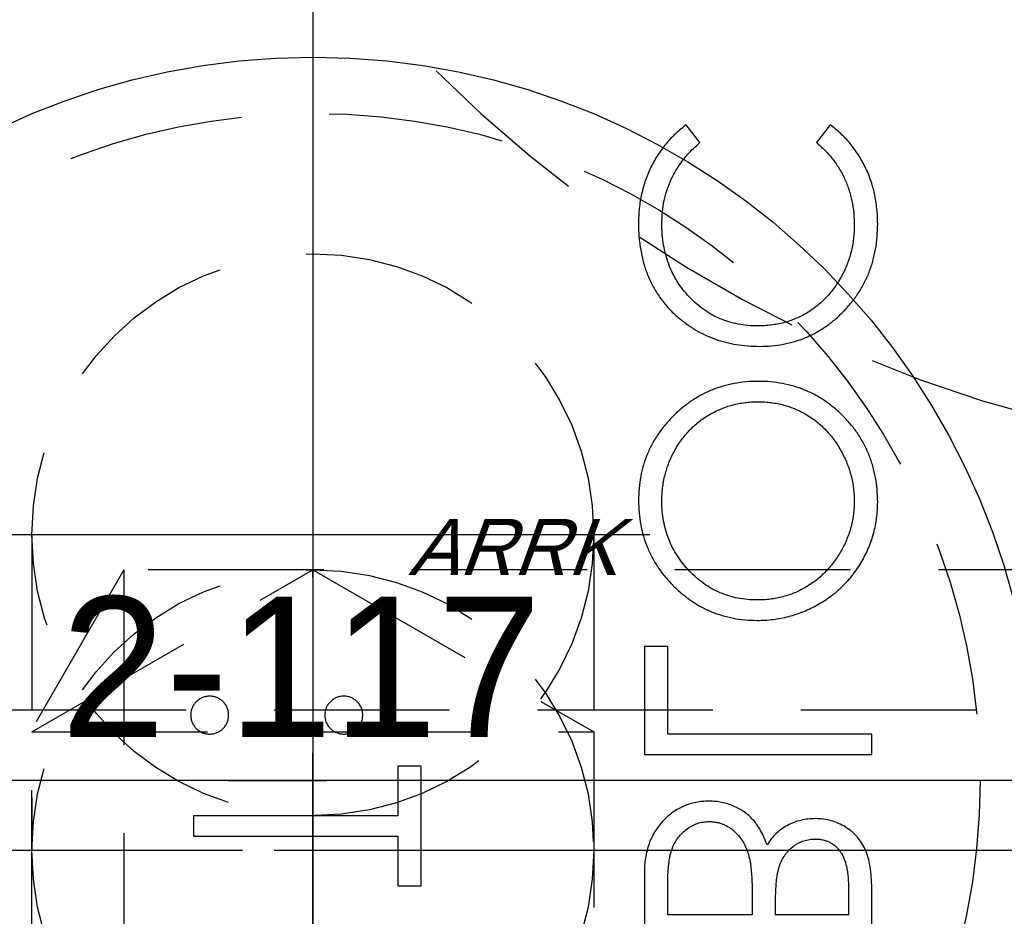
# Model space of a CAD drawing. Extents: x 2651 to 11825, y -3833 to 1075.
# Tile 400 of 656: x 4229 to 4243, y 718 to 730. Entities that reach past the tile are written whole.
import ezdxf

# ---------------------------------------------------------------- set-up
doc = ezdxf.new("R2010")
doc.units = 0
doc.header["$LTSCALE"] = 10
for name, pattern in [('CENTER', [2, 1.25, -0.25, 0.25, -0.25]), ('CNSCEN', [17, 15, -1, 0, -1]), ('CNSHID', [4, 3, -1]), ('HIDDEN', [0.375, 0.25, -0.125])]:
    doc.linetypes.add(name, pattern=pattern)
doc.layers.get('0').update_dxf_attribs({"linetype": 'CONTINUOUS'})
doc.layers.get('Defpoints').update_dxf_attribs({"linetype": 'CONTINUOUS'})
for name, color, linetype in [('1', 7, 'CONTINUOUS'), ('9', 3, 'CONTINUOUS'), ('COOL', 150, 'HIDDEN'), ('DIM', 3, 'CONTINUOUS'), ('HIDDEN', 6, 'HIDDEN'), ('PART', 7, 'CONTINUOUS'), ('WL1-HL', 4, 'CNSHID'), ('WOR1-CL', 1, 'CNSCEN'), ('WOR1-DL', 7, 'CONTINUOUS')]:
    doc.layers.add(name, color=color, linetype=linetype)
doc.styles.add('china', font='txt')
doc.styles.get("Standard").update_dxf_attribs({"font": 'romans.shx'})
doc.dimstyles.new('MM& INCH5', dxfattribs={"dimtxt": 5, "dimasz": 2.5, "dimexe": 1, "dimexo": 0.5, "dimtad": 0, "dimrnd": 1.38778e-17, "dimzin": 9, "dimdsep": 46, "dimtxsty": 'Standard', "dimblk": 'CLOSED', "dimcen": 0, "dimclrd": 3, "dimclre": 3, "dimclrt": 3, "dimazin": 2, "dimtfac": 0.75, "dimtofl": 0, "dimtmove": 0, "dimatfit": 3, "dimfxl": 0, "dimtolj": 1, "dimarcsym": 0})

# ---------------------------------------------------------------- blocks, each defined once
blk = doc.blocks.new('DSD')
at = {"layer": '1', "color": 7, "linetype": 'Continuous'}
for p, q in [((476.666, 489.2), (476.666, 488.568)), ((479.905, 488.324), (479.905, 489.2)), ((476.999, 488.909), (478.037, 488.909)), ((476.999, 488.515), (476.999, 488.909)), ((478.037, 488.909), (478.037, 488.714)), ((478.369, 488.909), (479.573, 488.909)), ((478.369, 488.716), (478.369, 488.909)), ((479.573, 488.909), (479.573, 488.495)), ((483.416, 488.494), (483.084, 488.494)), ((483.084, 488.494), (483.084, 486.792)), ((483.416, 487.788), (483.416, 488.494)), ((486.322, 487.788), (483.416, 487.788)), ((486.322, 487.497), (486.322, 487.788)), ((483.416, 486.792), (483.416, 487.497)), ((483.416, 487.497), (486.322, 487.497)), ((483.084, 486.792), (483.416, 486.792)), ((476.666, 486.626), (476.666, 486.335)), ((479.905, 486.626), (476.666, 486.626)), ((479.905, 485.089), (479.905, 486.626)), ((476.666, 486.335), (479.573, 486.335)), ((479.573, 486.335), (479.573, 485.089)), ((479.573, 485.089), (479.905, 485.089)), ((477.261, 477.657), (477.455, 477.912)), ((479.116, 477.912), (479.309, 477.657))]:
    blk.add_line(p, q, dxfattribs=at)
for points, knots in [([(478.037, 488.714), (478.036, 488.685), (478.036, 488.63), (478.033, 488.55), (478.028, 488.476), (478.022, 488.408), (478.013, 488.346), (478.002, 488.289), (477.99, 488.238), (477.97, 488.18), (477.94, 488.113), (477.895, 488.042), (477.84, 487.979), (477.777, 487.926), (477.708, 487.883), (477.633, 487.853), (477.555, 487.832), (477.502, 487.831), (477.475, 487.83)], [0, 0, 0, 0, 0.072301, 0.1397, 0.202289, 0.2606, 0.31319, 0.361739, 0.405706, 0.44554, 0.518832, 0.589778, 0.658867, 0.72843, 0.797283, 0.864815, 0.931364, 1, 1, 1, 1]), ([(478.407, 488.11), (478.404, 488.126), (478.397, 488.16), (478.39, 488.216), (478.383, 488.28), (478.378, 488.351), (478.373, 488.431), (478.371, 488.519), (478.369, 488.615), (478.369, 488.682), (478.369, 488.716)], [0, 0, 0, 0, 0.079306, 0.171953, 0.277057, 0.394731, 0.526177, 0.671345, 0.829285, 1, 1, 1, 1]), ([(476.666, 488.568), (476.667, 488.537), (476.667, 488.477), (476.672, 488.39), (476.678, 488.308), (476.689, 488.232), (476.702, 488.161), (476.717, 488.096), (476.736, 488.036), (476.765, 487.965), (476.809, 487.884), (476.874, 487.796), (476.953, 487.72), (477.042, 487.655), (477.14, 487.604), (477.245, 487.566), (477.355, 487.543), (477.431, 487.54), (477.469, 487.539)], [0, 0, 0, 0, 0.062594, 0.121323, 0.17668, 0.228365, 0.276868, 0.321879, 0.364099, 0.403356, 0.477968, 0.550535, 0.623584, 0.698175, 0.773354, 0.847281, 0.922818, 1, 1, 1, 1]), ([(477.475, 487.83), (477.457, 487.83), (477.422, 487.831), (477.37, 487.839), (477.322, 487.852), (477.276, 487.869), (477.234, 487.893), (477.194, 487.921), (477.158, 487.955), (477.124, 487.994), (477.095, 488.038), (477.068, 488.088), (477.047, 488.145), (477.029, 488.207), (477.016, 488.276), (477.005, 488.35), (477, 488.43), (476.999, 488.486), (476.999, 488.515)], [0, 0, 0, 0, 0.057003, 0.111818, 0.164402, 0.21587, 0.266841, 0.317479, 0.369902, 0.4234, 0.479718, 0.539241, 0.602431, 0.67103, 0.744485, 0.823454, 0.90874, 1, 1, 1, 1]), ([(479.573, 488.495), (479.572, 488.466), (479.572, 488.408), (479.57, 488.326), (479.564, 488.25), (479.556, 488.18), (479.548, 488.115), (479.536, 488.057), (479.523, 488.005), (479.502, 487.945), (479.47, 487.877), (479.422, 487.803), (479.364, 487.738), (479.297, 487.683), (479.225, 487.638), (479.148, 487.605), (479.068, 487.584), (479.013, 487.582), (478.986, 487.58)], [0, 0, 0, 0, 0.072502, 0.139739, 0.201795, 0.259822, 0.312206, 0.360773, 0.40454, 0.443698, 0.516841, 0.587874, 0.657965, 0.728969, 0.799308, 0.866636, 0.933116, 1, 1, 1, 1]), ([(478.986, 487.29), (479.017, 487.291), (479.08, 487.293), (479.171, 487.306), (479.258, 487.328), (479.342, 487.358), (479.422, 487.398), (479.499, 487.447), (479.571, 487.505), (479.64, 487.57), (479.702, 487.643), (479.757, 487.722), (479.802, 487.808), (479.84, 487.899), (479.869, 487.997), (479.89, 488.101), (479.903, 488.21), (479.904, 488.285), (479.905, 488.324)], [0, 0, 0, 0, 0.06116, 0.120335, 0.17818, 0.235235, 0.292683, 0.351186, 0.410457, 0.47172, 0.533761, 0.595739, 0.657888, 0.721295, 0.786823, 0.854686, 0.925478, 1, 1, 1, 1]), ([(478.986, 487.58), (478.969, 487.581), (478.935, 487.581), (478.885, 487.589), (478.836, 487.6), (478.79, 487.614), (478.745, 487.635), (478.702, 487.66), (478.66, 487.688), (478.607, 487.733), (478.546, 487.798), (478.486, 487.89), (478.438, 487.995), (478.418, 488.071), (478.407, 488.11)], [0, 0, 0, 0, 0.060287, 0.119602, 0.177503, 0.235143, 0.292133, 0.350871, 0.410098, 0.470732, 0.594829, 0.722579, 0.856691, 1, 1, 1, 1]), ([(477.469, 487.539), (477.505, 487.54), (477.575, 487.542), (477.678, 487.561), (477.776, 487.591), (477.868, 487.632), (477.953, 487.686), (478.032, 487.75), (478.1, 487.826), (478.138, 487.884), (478.158, 487.913)], [0, 0, 0, 0, 0.130569, 0.256581, 0.380552, 0.503623, 0.625739, 0.747549, 0.871766, 1, 1, 1, 1]), ([(478.158, 487.913), (478.172, 487.876), (478.199, 487.806), (478.247, 487.709), (478.299, 487.626), (478.356, 487.555), (478.417, 487.495), (478.483, 487.442), (478.556, 487.397), (478.634, 487.358), (478.717, 487.328), (478.803, 487.306), (478.893, 487.293), (478.955, 487.291), (478.986, 487.29)], [0, 0, 0, 0, 0.106057, 0.202914, 0.2903, 0.370223, 0.446384, 0.521397, 0.598291, 0.676142, 0.755529, 0.834887, 0.916646, 1, 1, 1, 1]), ([(484.184, 486.335), (484.166, 486.334), (484.131, 486.332), (484.081, 486.316), (484.034, 486.291), (483.993, 486.257), (483.958, 486.216), (483.933, 486.169), (483.917, 486.118), (483.915, 486.083), (483.914, 486.065)], [0, 0, 0, 0, 0.126257, 0.249407, 0.371465, 0.498805, 0.627129, 0.750535, 0.872218, 1, 1, 1, 1]), ([(484.454, 486.065), (484.453, 486.083), (484.451, 486.118), (484.436, 486.169), (484.411, 486.216), (484.377, 486.257), (484.336, 486.291), (484.289, 486.316), (484.238, 486.332), (484.202, 486.334), (484.184, 486.335)], [0, 0, 0, 0, 0.127574, 0.248624, 0.371829, 0.498962, 0.626095, 0.747954, 0.870903, 1, 1, 1, 1]), ([(486.094, 486.335), (486.076, 486.334), (486.04, 486.332), (485.989, 486.316), (485.943, 486.291), (485.902, 486.257), (485.867, 486.216), (485.842, 486.169), (485.827, 486.118), (485.825, 486.083), (485.824, 486.065)], [0, 0, 0, 0, 0.129097, 0.252046, 0.373905, 0.501038, 0.628171, 0.751376, 0.872426, 1, 1, 1, 1]), ([(486.364, 486.065), (486.363, 486.083), (486.361, 486.118), (486.345, 486.169), (486.32, 486.216), (486.286, 486.257), (486.244, 486.291), (486.198, 486.317), (486.147, 486.332), (486.112, 486.334), (486.094, 486.335)], [0, 0, 0, 0, 0.127757, 0.249414, 0.372796, 0.500111, 0.62861, 0.750643, 0.873768, 1, 1, 1, 1]), ([(483.914, 486.065), (483.915, 486.047), (483.918, 486.012), (483.932, 485.961), (483.958, 485.914), (483.992, 485.873), (484.033, 485.839), (484.079, 485.813), (484.13, 485.798), (484.166, 485.796), (484.184, 485.795)], [0, 0, 0, 0, 0.127519, 0.249986, 0.371792, 0.49887, 0.625948, 0.748492, 0.870959, 1, 1, 1, 1]), ([(484.184, 485.795), (484.202, 485.796), (484.238, 485.798), (484.29, 485.813), (484.335, 485.839), (484.377, 485.873), (484.411, 485.914), (484.437, 485.961), (484.451, 486.012), (484.453, 486.047), (484.454, 486.065)], [0, 0, 0, 0, 0.129041, 0.251508, 0.374052, 0.50113, 0.628208, 0.750014, 0.872481, 1, 1, 1, 1]), ([(485.824, 486.065), (485.825, 486.047), (485.827, 486.012), (485.842, 485.961), (485.867, 485.914), (485.902, 485.873), (485.943, 485.839), (485.989, 485.813), (486.04, 485.798), (486.076, 485.796), (486.094, 485.795)], [0, 0, 0, 0, 0.127519, 0.249986, 0.371792, 0.49887, 0.625948, 0.748492, 0.870959, 1, 1, 1, 1]), ([(486.094, 485.795), (486.112, 485.796), (486.147, 485.798), (486.198, 485.813), (486.244, 485.839), (486.286, 485.873), (486.32, 485.914), (486.346, 485.961), (486.361, 486.012), (486.363, 486.047), (486.364, 486.065)], [0, 0, 0, 0, 0.126178, 0.248821, 0.37154, 0.499984, 0.627244, 0.749226, 0.872298, 1, 1, 1, 1]), ([(478.3, 484.716), (478.261, 484.715), (478.185, 484.714), (478.071, 484.702), (477.959, 484.685), (477.85, 484.661), (477.742, 484.628), (477.637, 484.59), (477.534, 484.544), (477.433, 484.492), (477.336, 484.433), (477.245, 484.368), (477.158, 484.3), (477.078, 484.225), (477.002, 484.146), (476.932, 484.061), (476.867, 483.971), (476.808, 483.877), (476.755, 483.779), (476.71, 483.678), (476.67, 483.576), (476.639, 483.471), (476.614, 483.365), (476.597, 483.256), (476.585, 483.146), (476.584, 483.072), (476.583, 483.034)], [0, 0, 0, 0, 0.043209, 0.085873, 0.12812, 0.170152, 0.211918, 0.253753, 0.296006, 0.338443, 0.381015, 0.42282, 0.464089, 0.505126, 0.545975, 0.586985, 0.628339, 0.670084, 0.711992, 0.753039, 0.794049, 0.834886, 0.875498, 0.916547, 0.958004, 1, 1, 1, 1]), ([(479.988, 483.008), (479.987, 483.067), (479.984, 483.183), (479.96, 483.352), (479.922, 483.515), (479.867, 483.671), (479.798, 483.82), (479.712, 483.962), (479.611, 484.097), (479.496, 484.223), (479.371, 484.338), (479.237, 484.439), (479.097, 484.524), (478.95, 484.594), (478.797, 484.649), (478.637, 484.687), (478.47, 484.711), (478.357, 484.714), (478.3, 484.716)], [0, 0, 0, 0, 0.065819, 0.129747, 0.192072, 0.253459, 0.31457, 0.37628, 0.439026, 0.503267, 0.567493, 0.629705, 0.691, 0.751452, 0.812004, 0.87315, 0.935635, 1, 1, 1, 1]), ([(476.916, 483.02), (476.916, 483.051), (476.917, 483.112), (476.927, 483.203), (476.941, 483.292), (476.96, 483.381), (476.988, 483.468), (477.019, 483.554), (477.057, 483.639), (477.1, 483.722), (477.148, 483.802), (477.201, 483.878), (477.257, 483.95), (477.318, 484.017), (477.382, 484.079), (477.45, 484.138), (477.523, 484.191), (477.599, 484.24), (477.679, 484.283), (477.76, 484.322), (477.845, 484.353), (477.931, 484.379), (478.02, 484.4), (478.111, 484.414), (478.204, 484.424), (478.267, 484.425), (478.299, 484.425)], [0, 0, 0, 0, 0.042023, 0.083645, 0.124984, 0.166247, 0.207702, 0.249631, 0.291742, 0.334743, 0.37746, 0.419556, 0.461044, 0.502096, 0.542891, 0.583801, 0.624864, 0.666225, 0.707399, 0.748557, 0.789655, 0.83074, 0.87207, 0.913993, 0.956498, 1, 1, 1, 1]), ([(478.299, 484.425), (478.345, 484.424), (478.438, 484.422), (478.572, 484.401), (478.702, 484.37), (478.826, 484.324), (478.944, 484.266), (479.057, 484.195), (479.164, 484.11), (479.264, 484.014), (479.356, 483.91), (479.436, 483.798), (479.504, 483.682), (479.559, 483.559), (479.603, 483.432), (479.633, 483.299), (479.653, 483.161), (479.655, 483.067), (479.656, 483.02)], [0, 0, 0, 0, 0.064504, 0.126899, 0.187747, 0.24815, 0.308586, 0.369583, 0.431827, 0.49618, 0.560668, 0.623504, 0.68526, 0.746537, 0.808327, 0.870486, 0.934317, 1, 1, 1, 1]), ([(476.583, 483.034), (476.585, 482.974), (476.588, 482.856), (476.611, 482.683), (476.65, 482.518), (476.703, 482.359), (476.773, 482.209), (476.858, 482.066), (476.958, 481.93), (477.073, 481.804), (477.199, 481.689), (477.332, 481.587), (477.474, 481.502), (477.622, 481.432), (477.777, 481.377), (477.94, 481.34), (478.11, 481.315), (478.226, 481.312), (478.284, 481.311)], [0, 0, 0, 0, 0.06657, 0.130749, 0.193413, 0.254989, 0.316114, 0.377262, 0.439401, 0.502971, 0.566525, 0.628231, 0.689091, 0.749345, 0.81017, 0.87161, 0.934869, 1, 1, 1, 1]), ([(478.284, 481.602), (478.252, 481.602), (478.19, 481.603), (478.098, 481.613), (478.008, 481.627), (477.921, 481.647), (477.835, 481.673), (477.753, 481.705), (477.672, 481.742), (477.594, 481.786), (477.519, 481.834), (477.447, 481.888), (477.38, 481.946), (477.315, 482.009), (477.256, 482.076), (477.2, 482.149), (477.148, 482.226), (477.1, 482.307), (477.057, 482.391), (477.019, 482.477), (476.988, 482.565), (476.96, 482.653), (476.941, 482.743), (476.927, 482.834), (476.917, 482.927), (476.916, 482.989), (476.916, 483.02)], [0, 0, 0, 0, 0.042915, 0.08513, 0.126473, 0.167453, 0.207976, 0.248249, 0.28875, 0.32967, 0.370537, 0.411129, 0.451819, 0.492406, 0.533486, 0.575263, 0.617441, 0.660672, 0.70394, 0.746868, 0.789079, 0.831104, 0.873238, 0.915166, 0.957381, 1, 1, 1, 1]), ([(479.656, 483.02), (479.655, 482.988), (479.655, 482.924), (479.646, 482.83), (479.632, 482.737), (479.611, 482.646), (479.586, 482.557), (479.556, 482.47), (479.518, 482.385), (479.477, 482.301), (479.429, 482.221), (479.378, 482.145), (479.322, 482.074), (479.262, 482.007), (479.198, 481.945), (479.13, 481.887), (479.058, 481.834), (478.982, 481.786), (478.902, 481.742), (478.82, 481.705), (478.736, 481.673), (478.65, 481.647), (478.561, 481.627), (478.471, 481.613), (478.378, 481.603), (478.315, 481.602), (478.284, 481.602)], [0, 0, 0, 0, 0.043633, 0.086538, 0.129177, 0.171436, 0.213416, 0.255266, 0.297369, 0.339941, 0.382347, 0.423953, 0.464871, 0.505572, 0.546003, 0.586568, 0.627065, 0.668271, 0.709549, 0.750428, 0.791096, 0.832027, 0.873136, 0.914611, 0.956956, 1, 1, 1, 1]), ([(478.284, 481.311), (478.343, 481.312), (478.457, 481.315), (478.626, 481.34), (478.788, 481.378), (478.943, 481.432), (479.092, 481.501), (479.233, 481.587), (479.368, 481.688), (479.494, 481.803), (479.61, 481.928), (479.711, 482.063), (479.797, 482.203), (479.866, 482.351), (479.922, 482.506), (479.959, 482.667), (479.984, 482.835), (479.987, 482.95), (479.988, 483.008)], [0, 0, 0, 0, 0.065227, 0.128569, 0.19032, 0.251378, 0.312388, 0.373789, 0.436431, 0.500567, 0.564687, 0.627136, 0.688455, 0.749246, 0.810155, 0.871671, 0.934773, 1, 1, 1, 1]), ([(478.267, 480.813), (478.209, 480.811), (478.094, 480.809), (477.926, 480.785), (477.765, 480.746), (477.611, 480.691), (477.464, 480.621), (477.324, 480.535), (477.191, 480.434), (477.067, 480.318), (476.954, 480.19), (476.854, 480.054), (476.771, 479.909), (476.702, 479.757), (476.648, 479.596), (476.611, 479.428), (476.588, 479.252), (476.585, 479.131), (476.583, 479.07)], [0, 0, 0, 0, 0.064558, 0.127014, 0.187955, 0.248014, 0.307748, 0.368235, 0.42947, 0.492743, 0.556258, 0.618217, 0.679655, 0.741246, 0.803415, 0.866815, 0.932328, 1, 1, 1, 1]), ([(479.422, 480.402), (479.381, 480.435), (479.301, 480.5), (479.171, 480.584), (479.036, 480.655), (478.894, 480.713), (478.746, 480.758), (478.592, 480.789), (478.431, 480.809), (478.322, 480.812), (478.267, 480.813)], [0, 0, 0, 0, 0.124329, 0.247156, 0.36878, 0.490734, 0.613614, 0.738958, 0.867311, 1, 1, 1, 1]), ([(476.916, 479.088), (476.916, 479.121), (476.917, 479.186), (476.927, 479.281), (476.94, 479.376), (476.961, 479.468), (476.987, 479.558), (477.018, 479.647), (477.056, 479.733), (477.098, 479.818), (477.146, 479.899), (477.198, 479.976), (477.254, 480.048), (477.314, 480.116), (477.377, 480.179), (477.445, 480.237), (477.517, 480.29), (477.592, 480.339), (477.671, 480.383), (477.752, 480.419), (477.835, 480.451), (477.922, 480.477), (478.01, 480.497), (478.101, 480.511), (478.194, 480.521), (478.257, 480.522), (478.289, 480.522)], [0, 0, 0, 0, 0.043955, 0.087502, 0.130463, 0.172752, 0.215403, 0.25765, 0.300153, 0.343121, 0.385925, 0.427686, 0.468818, 0.509492, 0.549883, 0.58998, 0.630405, 0.670869, 0.711384, 0.751627, 0.791776, 0.832459, 0.873319, 0.914543, 0.956924, 1, 1, 1, 1]), ([(478.289, 480.522), (478.337, 480.521), (478.431, 480.519), (478.568, 480.498), (478.7, 480.467), (478.826, 480.421), (478.946, 480.364), (479.059, 480.291), (479.167, 480.207), (479.266, 480.111), (479.358, 480.005), (479.438, 479.891), (479.505, 479.77), (479.56, 479.643), (479.603, 479.509), (479.633, 479.368), (479.653, 479.221), (479.655, 479.12), (479.656, 479.068)], [0, 0, 0, 0, 0.064323, 0.12629, 0.186726, 0.246146, 0.305576, 0.365429, 0.426326, 0.48884, 0.551725, 0.613919, 0.675484, 0.737334, 0.800229, 0.864502, 0.931041, 1, 1, 1, 1]), ([(479.988, 479.066), (479.988, 479.101), (479.987, 479.17), (479.98, 479.272), (479.969, 479.371), (479.953, 479.467), (479.934, 479.56), (479.909, 479.651), (479.881, 479.739), (479.847, 479.824), (479.81, 479.906), (479.768, 479.985), (479.721, 480.062), (479.67, 480.136), (479.615, 480.207), (479.555, 480.275), (479.491, 480.341), (479.445, 480.382), (479.422, 480.402)], [0, 0, 0, 0, 0.069663, 0.13775, 0.203917, 0.26878, 0.332414, 0.394754, 0.45618, 0.516996, 0.577396, 0.637198, 0.696999, 0.756756, 0.816554, 0.876948, 0.938132, 1, 1, 1, 1]), ([(476.583, 479.07), (476.584, 479.033), (476.585, 478.959), (476.593, 478.851), (476.608, 478.744), (476.627, 478.641), (476.652, 478.54), (476.683, 478.442), (476.719, 478.347), (476.761, 478.255), (476.808, 478.166), (476.859, 478.081), (476.915, 478), (476.974, 477.922), (477.04, 477.85), (477.108, 477.781), (477.182, 477.717), (477.235, 477.677), (477.261, 477.657)], [0, 0, 0, 0, 0.068548, 0.135683, 0.201215, 0.265682, 0.329267, 0.392395, 0.45507, 0.517127, 0.57879, 0.63974, 0.700192, 0.759806, 0.819628, 0.879355, 0.939512, 1, 1, 1, 1]), ([(477.455, 477.912), (477.434, 477.93), (477.391, 477.966), (477.33, 478.024), (477.274, 478.084), (477.221, 478.147), (477.173, 478.213), (477.129, 478.282), (477.089, 478.353), (477.04, 478.452), (476.99, 478.581), (476.947, 478.744), (476.92, 478.914), (476.917, 479.03), (476.916, 479.088)], [0, 0, 0, 0, 0.063163, 0.125475, 0.187121, 0.248294, 0.309295, 0.36985, 0.430973, 0.492456, 0.616148, 0.740844, 0.868183, 1, 1, 1, 1]), ([(479.656, 479.068), (479.654, 479.012), (479.651, 478.901), (479.625, 478.737), (479.583, 478.581), (479.524, 478.432), (479.447, 478.29), (479.354, 478.155), (479.243, 478.028), (479.159, 477.951), (479.116, 477.912)], [0, 0, 0, 0, 0.128515, 0.252949, 0.374755, 0.49594, 0.617181, 0.740909, 0.867811, 1, 1, 1, 1]), ([(479.309, 477.657), (479.335, 477.678), (479.388, 477.719), (479.462, 477.785), (479.532, 477.854), (479.597, 477.928), (479.658, 478.005), (479.714, 478.087), (479.765, 478.172), (479.812, 478.26), (479.853, 478.351), (479.889, 478.446), (479.92, 478.543), (479.945, 478.642), (479.965, 478.745), (479.978, 478.849), (479.987, 478.957), (479.988, 479.03), (479.988, 479.066)], [0, 0, 0, 0, 0.061674, 0.123053, 0.183475, 0.243727, 0.304279, 0.364863, 0.425946, 0.487391, 0.54922, 0.611144, 0.673529, 0.736961, 0.800785, 0.866013, 0.932101, 1, 1, 1, 1])]:
    blk.add_open_spline(points, degree=3, knots=knots, dxfattribs=at)
blk = doc.blocks.new('*U23', base_point=(2059.08, 1167.823))
at = {"layer": 'HIDDEN'}
blk.add_circle((2059.08, 1167.823), 19.05, dxfattribs=at)
blk = doc.blocks.new('*D116')
at = {"layer": 'Defpoints', "color": 0}
for p in [(4278.684, 927.642), (4278.684, 906.842), (4171.684, 387.642)]:
    blk.add_point(p, dxfattribs=at)
at = {"layer": 'DIM', "color": 3, "lineweight": -2}
blk.add_line((4278.684, 907.342), (4278.684, 927.642), dxfattribs=at)
at = {"layer": 'DIM', "color": 3, "insert": (4278.684, 950.648), "char_height": 5, "attachment_point": 5, "rotation": 90}
blk.add_mtext('\\A1;107 [4.213]', dxfattribs=at)
blk = doc.blocks.new('_Closed')
at = {"color": 0, "linetype": 'ByBlock', "lineweight": -2}
for p, q in [((-1, 0.1667), (0, 0)), ((-1, 0.1667), (-1, -0.1667)), ((0, 0), (-1, -0.1667)), ((0, 0), (-1, 0))]:
    blk.add_line(p, q, dxfattribs=at)
blk = doc.blocks.new('*D117')
at = {"layer": 'Defpoints', "color": 0}
for p in [(4291.684, 927.642), (4291.684, 912.642), (4171.684, 387.642)]:
    blk.add_point(p, dxfattribs=at)
at = {"layer": 'DIM', "color": 3, "lineweight": -2}
blk.add_line((4291.684, 913.142), (4291.684, 927.642), dxfattribs=at)
at = {"layer": 'DIM', "color": 3, "insert": (4291.684, 950.648), "char_height": 5, "attachment_point": 5, "rotation": 90}
blk.add_mtext('\\A1;120 [4.724]', dxfattribs=at)
blk = doc.blocks.new('*D118')
at = {"layer": 'Defpoints', "color": 0}
for p in [(4368.684, 927.642), (4368.684, 892.822), (4171.684, 387.642)]:
    blk.add_point(p, dxfattribs=at)
at = {"layer": 'DIM', "color": 3, "lineweight": -2}
blk.add_line((4368.684, 893.322), (4368.684, 927.642), dxfattribs=at)
at = {"layer": 'DIM', "color": 3, "insert": (4368.684, 950.648), "char_height": 5, "attachment_point": 5, "rotation": 90}
blk.add_mtext('\\A1;197 [7.756]', dxfattribs=at)
blk = doc.blocks.new('*D119')
at = {"layer": 'Defpoints', "color": 0}
for p in [(4376.684, 927.642), (4371.684, 807.17), (4171.684, 387.642)]:
    blk.add_point(p, dxfattribs=at)
at = {"layer": 'DIM', "color": 3, "lineweight": -2}
for p, q in [((4376.684, 922.642), (4376.684, 927.642)), ((4371.684, 917.642), (4376.684, 922.642)), ((4371.684, 807.67), (4371.684, 917.642))]:
    blk.add_line(p, q, dxfattribs=at)
at = {"layer": 'DIM', "color": 3, "insert": (4376.684, 951.005), "char_height": 5, "attachment_point": 5, "rotation": 90}
blk.add_mtext('\\A1;200 [7.874]', dxfattribs=at)
blk = doc.blocks.new('*D120')
at = {"layer": 'Defpoints', "color": 0}
for p in [(4411.684, 927.642), (4411.684, 912.642), (4171.684, 387.642)]:
    blk.add_point(p, dxfattribs=at)
at = {"layer": 'DIM', "color": 3, "lineweight": -2}
blk.add_line((4411.684, 913.142), (4411.684, 927.642), dxfattribs=at)
at = {"layer": 'DIM', "color": 3, "insert": (4411.684, 951.005), "char_height": 5, "attachment_point": 5, "rotation": 90}
blk.add_mtext('\\A1;240 [9.449]', dxfattribs=at)
blk = doc.blocks.new('*D121')
at = {"layer": 'Defpoints', "color": 0}
for p in [(4446.684, 927.642), (4446.684, 910.642), (4171.684, 387.642)]:
    blk.add_point(p, dxfattribs=at)
at = {"layer": 'DIM', "color": 3, "lineweight": -2}
blk.add_line((4446.684, 911.142), (4446.684, 927.642), dxfattribs=at)
at = {"layer": 'DIM', "color": 3, "insert": (4446.684, 953.386), "char_height": 5, "attachment_point": 5, "rotation": 90}
blk.add_mtext('\\A1;275 [10.827]', dxfattribs=at)
blk = doc.blocks.new('*D158')
at = {"layer": 'Defpoints', "color": 0}
for p in [(4247.884, 927.642), (4247.884, 766.102), (4171.684, 387.642)]:
    blk.add_point(p, dxfattribs=at)
at = {"layer": 'DIM', "color": 3, "lineweight": -2}
blk.add_line((4247.884, 766.602), (4247.884, 927.642), dxfattribs=at)
at = {"layer": 'DIM', "color": 3, "insert": (4247.884, 943.862), "char_height": 5, "attachment_point": 5, "rotation": 90}
blk.add_mtext('\\A1;76.2 [3]', dxfattribs=at)
blk = doc.blocks.new('*D159')
at = {"layer": 'Defpoints', "color": 0}
for p in [(4239.884, 927.642), (4246.684, 860.062), (4171.684, 387.642)]:
    blk.add_point(p, dxfattribs=at)
at = {"layer": 'DIM', "color": 3, "lineweight": -2}
for p, q in [((4239.884, 922.642), (4239.884, 927.642)), ((4246.684, 917.642), (4239.884, 922.642)), ((4246.684, 860.562), (4246.684, 917.642))]:
    blk.add_line(p, q, dxfattribs=at)
at = {"layer": 'DIM', "color": 3, "insert": (4239.884, 948.624), "char_height": 5, "attachment_point": 5, "rotation": 90}
blk.add_mtext('\\A1;75 [2.953]', dxfattribs=at)
blk = doc.blocks.new('*D160')
at = {"layer": 'Defpoints', "color": 0}
for p in [(4381.212, 797.642), (4473.321, 797.642), (4171.684, 387.642)]:
    blk.add_point(p, dxfattribs=at)
at = {"layer": 'DIM', "color": 3, "lineweight": -2}
blk.add_line((4381.712, 797.642), (4473.321, 797.642), dxfattribs=at)
at = {"layer": 'DIM', "color": 3, "insert": (4499.065, 797.642), "char_height": 5, "attachment_point": 5}
blk.add_mtext('\\A1;410 [16.142]', dxfattribs=at)
blk = doc.blocks.new('*D161')
at = {"layer": 'Defpoints', "color": 0}
for p in [(4274.104, 832.642), (4473.321, 832.642), (4171.684, 387.642)]:
    blk.add_point(p, dxfattribs=at)
at = {"layer": 'DIM', "color": 3, "lineweight": -2}
blk.add_line((4274.604, 832.642), (4473.321, 832.642), dxfattribs=at)
at = {"layer": 'DIM', "color": 3, "insert": (4496.684, 832.642), "char_height": 5, "attachment_point": 5}
blk.add_mtext('\\A1;445 [17.52]', dxfattribs=at)
blk = doc.blocks.new('*D162')
at = {"layer": 'Defpoints', "color": 0}
for p in [(4271.924, 879.642), (4485.526, 879.642), (4171.684, 387.642)]:
    blk.add_point(p, dxfattribs=at)
at = {"layer": 'DIM', "color": 3, "lineweight": -2}
blk.add_line((4272.424, 879.642), (4485.526, 879.642), dxfattribs=at)
at = {"layer": 'DIM', "color": 3, "insert": (4508.889, 879.642), "char_height": 5, "attachment_point": 5}
blk.add_mtext('\\A1;492 [19.37]', dxfattribs=at)
blk = doc.blocks.new('*D163')
at = {"layer": 'Defpoints', "color": 0}
for p in [(4285.884, 899.642), (4485.526, 899.642), (4171.684, 387.642)]:
    blk.add_point(p, dxfattribs=at)
at = {"layer": 'DIM', "color": 3, "lineweight": -2}
blk.add_line((4286.384, 899.642), (4485.526, 899.642), dxfattribs=at)
at = {"layer": 'DIM', "color": 3, "insert": (4511.27, 899.642), "char_height": 5, "attachment_point": 5}
blk.add_mtext('\\A1;512 [20.157]', dxfattribs=at)
blk = doc.blocks.new('*D164')
at = {"layer": 'Defpoints', "color": 0}
for p in [(4266.934, 743.242), (4473.321, 743.242), (4171.684, 387.642)]:
    blk.add_point(p, dxfattribs=at)
at = {"layer": 'DIM', "color": 3, "lineweight": -2}
blk.add_line((4267.434, 743.242), (4473.321, 743.242), dxfattribs=at)
at = {"layer": 'DIM', "color": 3, "insert": (4494.303, 743.242), "char_height": 5, "attachment_point": 5}
blk.add_mtext('\\A1;355.6 [14]', dxfattribs=at)
blk = doc.blocks.new('*D165')
at = {"layer": 'Defpoints', "color": 0}
for p in [(4446.684, 762.642), (4473.321, 762.642), (4171.684, 387.642)]:
    blk.add_point(p, dxfattribs=at)
at = {"layer": 'DIM', "color": 3, "lineweight": -2}
blk.add_line((4447.184, 762.642), (4473.321, 762.642), dxfattribs=at)
at = {"layer": 'DIM', "color": 3, "insert": (4499.065, 762.642), "char_height": 5, "attachment_point": 5}
blk.add_mtext('\\A1;375 [14.764]', dxfattribs=at)
blk = doc.blocks.new('*D166')
at = {"layer": 'Defpoints', "color": 0}
for p in [(4446.684, 719.642), (4473.321, 719.642), (4171.684, 387.642)]:
    blk.add_point(p, dxfattribs=at)
at = {"layer": 'DIM', "color": 3, "lineweight": -2}
blk.add_line((4447.184, 719.642), (4473.321, 719.642), dxfattribs=at)
at = {"layer": 'DIM', "color": 3, "insert": (4499.065, 719.642), "char_height": 5, "attachment_point": 5}
blk.add_mtext('\\A1;332 [13.071]', dxfattribs=at)
blk = doc.blocks.new('*D190')
at = {"layer": 'Defpoints', "color": 0}
for p in [(4401.864, 859.642), (4485.526, 859.642), (4171.684, 387.642)]:
    blk.add_point(p, dxfattribs=at)
at = {"layer": 'DIM', "color": 3, "lineweight": -2}
blk.add_line((4402.364, 859.642), (4485.526, 859.642), dxfattribs=at)
at = {"layer": 'DIM', "color": 3, "insert": (4511.27, 859.642), "char_height": 5, "attachment_point": 5}
blk.add_mtext('\\A1;472 [18.583]', dxfattribs=at)
blk = doc.blocks.new('117')
at = {"layer": 'WL1-HL'}
for radius in [13.87, 10.3]:
    blk.add_circle((254.95, 1693.104), radius, dxfattribs=at)
at = {"layer": 'WOR1-CL'}
for p, q in [((254.95, 1707.474), (254.95, 1678.734)), ((269.32, 1693.104), (240.58, 1693.104))]:
    blk.add_line(p, q, dxfattribs=at)
at = {"layer": '9', "style": 'china'}
blk.add_text('2-117', height=2, dxfattribs=at).set_placement((251.365, 1693.722))
at = {"layer": 'WOR1-DL', "style": 'china', "oblique": 20}
blk.add_text('ARRK', height=0.8, dxfattribs=at).set_placement((256.305, 1696.027))
blk = doc.blocks.new('A$C257357D5')
at = {"layer": 'COOL', "color": 1, "linetype": 'CENTER'}
for p, q in [((56.2, 35.5), (65.8, 35.5)), ((61, -60.106), (61, 35)), ((59.8, 32), (61.2, 32)), ((275, 31), (58.88, 31)), ((275, 31), (58.88, 31))]:
    blk.add_line(p, q, dxfattribs=at)
at = {"layer": 'COOL'}
for p, q in [((57, 35.5), (57, 31)), ((65, 35.5), (65, 31)), ((58.309, 35), (58.309, 27)), ((70.447, 33), (51.553, 33)), ((57, 32.691), (65, 32.691)), ((70.447, 31), (51.553, 31))]:
    blk.add_line(p, q, dxfattribs=at)
for points in [[(237.406, 35), (58.309, 35), (56, 31), (58.309, 27), (237.406, 27)], [(57, -49.388), (57, 32.691), (61, 35), (65, 32.691), (65, -49.388)]]:
    blk.add_lwpolyline(points, dxfattribs=at)
for centre, radius in [((61, 32), 9.5), ((61, 35.5), 4), ((61, 31), 4)]:
    blk.add_circle(centre, radius, dxfattribs=at)
blk.add_blockref('117', (-193.95, -1661.104), dxfattribs=at)

msp = doc.modelspace()

# ---------------------------------------------------------------- block references
at = {"layer": 'DIM', "rotation": 180}
msp.add_blockref('DSD', (4717.309, 1206.636), dxfattribs=at)
at = {"layer": 'DIM'}
msp.add_blockref('A$C257357D5', (4171.684, 687.642), dxfattribs=at)
at = {"layer": 'PART', "xscale": -1}
msp.add_blockref('*U23', (4247.884, 743.242), dxfattribs=at)

# ---------------------------------------------------------------- dimensions: what is measured, and where the dimension line sits
at = {"layer": 'DIM'}
for feature_location, offset, dtype, picture, middle in [((4446.684, 910.642), (0, 17), 1, '*D121', (4446.684, 953.386)), ((4371.684, 807.17), (5, 120.472), 1, '*D119', (4376.684, 951.005)), ((4411.684, 912.642), (0, 15), 1, '*D120', (4411.684, 951.005)), ((4278.684, 906.842), (0, 20.8), 1, '*D116', (4278.684, 950.648)), ((4291.684, 912.642), (0, 15), 1, '*D117', (4291.684, 950.648)), ((4368.684, 892.822), (0, 34.82), 1, '*D118', (4368.684, 950.648)), ((4246.684, 860.062), (-6.8, 67.58), 1, '*D159', (4239.884, 948.624)), ((4247.884, 766.102), (0, 161.54), 1, '*D158', (4247.884, 943.862)), ((4285.884, 899.642), (199.642, 0), 0, '*D163', (4511.27, 899.642)), ((4271.924, 879.642), (213.602, 0), 0, '*D162', (4508.889, 879.642)), ((4401.864, 859.642), (83.662, 0), 0, '*D190', (4511.27, 859.642)), ((4274.104, 832.642), (199.217, 0), 0, '*D161', (4496.684, 832.642)), ((4381.212, 797.642), (92.109, 0), 0, '*D160', (4499.065, 797.642)), ((4446.684, 762.642), (26.637, 0), 0, '*D165', (4499.065, 762.642)), ((4266.934, 743.242), (206.387, 0), 0, '*D164', (4494.303, 743.242)), ((4446.684, 719.642), (26.637, 0), 0, '*D166', (4499.065, 719.642))]:
    dim = msp.add_ordinate_dim(feature_location=feature_location, offset=offset, dtype=dtype, origin=(4171.684, 387.642), dimstyle='MM& INCH5', dxfattribs=at)
    dim.commit()
    dim.dimension.update_dxf_attribs({"geometry": picture, "text_midpoint": middle})

doc.saveas('drawing.dxf')
